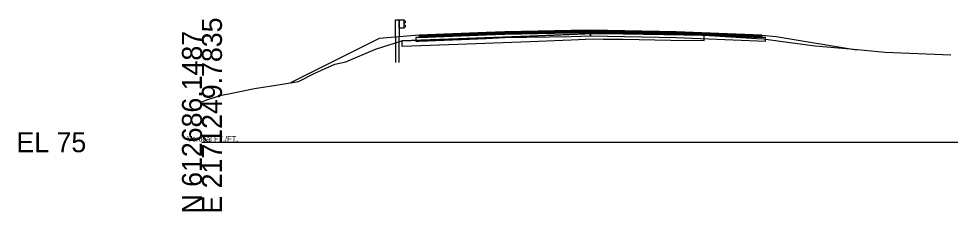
# Model space of a CAD drawing. Extents: x -26 to 1303, y -3010 to 12033.
# Drawn here: x -25.7 to 104.9, y 7490.3 to 7517.3 of the extents above; entities that cross this region are included whole.
import ezdxf

# ---------------------------------------------------------------- set-up
doc = ezdxf.new("R2010")
doc.units = 0
for name, color, linetype in [('RD_GPK_XS_Cell', 7, 'Continuous'), ('RD_PD_Final_TrvlWay', 7, 'Continuous'), ('RD_XS_Base', 7, 'Continuous'), ('RD_XS_ExGround', 7, 'Continuous'), ('RD_XS_ExPaveRet', 7, 'Continuous'), ('RD_XS_GR', 7, 'Continuous'), ('RD_XS_Greenside', 7, 'Continuous'), ('RD_XS_Pave', 7, 'Continuous'), ('RD_XS_PaveOvlay_CP', 7, 'Continuous'), ('RD_XS_TieSlope', 7, 'Continuous'), ('RD_XS_TX_Slope', 7, 'Continuous')]:
    doc.layers.add(name, color=color, linetype=linetype)

msp = doc.modelspace()

# ---------------------------------------------------------------- linework, layer by layer
at = {"layer": 'RD_GPK_XS_Cell'}
msp.add_line((0, 7500), (150, 7500), dxfattribs=at)
at = {"layer": 'RD_PD_Final_TrvlWay'}
msp.add_lwpolyline([(27.63, 7511.16), (27.63, 7514.77), (27.13, 7514.73), (27.13, 7511.16)], dxfattribs=at)
at = {"layer": 'RD_XS_Base'}
for p, q in [((30.35, 7514.67), (29.96, 7514.66)), ((29.96, 7514.66), (29.96, 7514.55)), ((30.46, 7514.68), (30.35, 7514.67)), ((39.81, 7515.05), (30.46, 7514.68)), ((42.46, 7515.16), (39.81, 7515.05)), ((39.81, 7514.55), (42.46, 7514.66)), ((51.76, 7515.34), (42.46, 7515.16)), ((42.46, 7514.66), (51.76, 7514.84)), ((54.46, 7515.4), (51.76, 7515.34)), ((51.76, 7514.84), (54.46, 7514.9)), ((54.46, 7515.52), (54.46, 7515.55)), ((54.46, 7515.55), (54.46, 7515.41)), ((54.46, 7515.4), (54.46, 7515.55)), ((54.46, 7515.55), (54.46, 7515.55)), ((54.46, 7515.55), (54.46, 7515.55)), ((54.46, 7515.55), (54.46, 7514.9)), ((54.46, 7515.4), (54.46, 7515.52)), ((54.46, 7515.41), (54.46, 7514.9)), ((54.46, 7515.28), (54.46, 7515.4)), ((54.46, 7514.9), (54.46, 7515.4)), ((54.46, 7515.4), (54.46, 7515.4)), ((54.46, 7515.4), (54.46, 7515.4)), ((54.46, 7515.4), (54.46, 7515.4)), ((66.46, 7515.16), (54.46, 7515.4)), ((54.46, 7514.9), (54.46, 7515.28)), ((54.46, 7514.9), (54.46, 7514.9)), ((54.46, 7514.9), (54.46, 7514.9)), ((54.46, 7514.9), (66.46, 7514.66)), ((78.46, 7514.68), (66.46, 7515.16)), ((66.46, 7514.66), (78.96, 7514.16)), ((68.46, 7515.08), (68.46, 7515.08)), ((78.96, 7514.66), (78.46, 7514.68)), ((78.46, 7514.68), (78.46, 7514.68)), ((78.96, 7514.16), (78.96, 7514.66)), ((78.96, 7514.66), (78.96, 7514.66)), ((29.96, 7514.55), (29.96, 7514.16)), ((29.96, 7514.16), (30.35, 7514.17)), ((30.35, 7514.17), (30.46, 7514.18)), ((30.46, 7514.18), (39.81, 7514.55)), ((68.46, 7514.58), (68.46, 7514.58))]:
    msp.add_line(p, q, dxfattribs=at)
at = {"layer": 'RD_XS_ExGround'}
msp.add_lwpolyline([(0, 7505.66), (0.68, 7505.93), (2.75, 7506.59), (3.96, 7506.81), (7.37, 7507.54), (10.95, 7508.09), (13.53, 7508.5), (15.82, 7509.7), (18.61, 7510.95), (20.16, 7511.28), (24.32, 7513.04), (28.02, 7514.2), (28.06, 7514.2), (45.95, 7514.89), (54.8, 7515.23), (59.01, 7515.18), (70.36, 7515), (77.76, 7514.56), (78.7, 7514.5), (81.38, 7514.12), (85.94, 7513.5), (90.86, 7513.07), (95.73, 7512.62), (99.22, 7512.48), (104.96, 7512.27)], dxfattribs=at)
at = {"layer": 'RD_XS_ExPaveRet'}
msp.add_lwpolyline([(65.72, 7515.07), (59.01, 7515.18), (56.22, 7515.21), (54.8, 7515.23), (51.76, 7515.12), (45.95, 7514.89), (34.6, 7514.45), (28.06, 7514.2), (28.04, 7514.2), (28.02, 7514.2), (28.02, 7513.79), (28.02, 7513.45), (28.04, 7513.45), (28.06, 7513.45), (34.6, 7513.7), (45.95, 7514.14), (51.76, 7514.37), (54.8, 7514.48), (56.22, 7514.46), (59.01, 7514.43), (65.72, 7514.32), (70.36, 7514.25), (70.36, 7514.62), (70.36, 7515), (65.72, 7515.07)], dxfattribs=at)
msp.add_lwpolyline([(65.72, 7515.07), (59.01, 7515.18), (56.22, 7515.21), (54.8, 7515.23), (51.76, 7515.12), (45.95, 7514.89), (34.6, 7514.45), (28.06, 7514.2), (28.04, 7514.2), (28.02, 7514.2), (28.02, 7513.79), (28.02, 7513.45), (28.04, 7513.45), (28.06, 7513.45), (34.6, 7513.7), (45.95, 7514.14), (51.76, 7514.37), (54.8, 7514.48), (56.22, 7514.46), (59.01, 7514.43), (65.72, 7514.32), (70.36, 7514.25), (70.36, 7514.62), (70.36, 7515), (65.72, 7515.07)], dxfattribs=at)
at = {"layer": 'RD_XS_GR'}
for p, q in [((27.13, 7514.73), (27.13, 7517.16)), ((27.13, 7517.16), (27.38, 7517.16)), ((27.38, 7517.16), (27.63, 7517.16)), ((27.63, 7517.16), (27.63, 7514.77)), ((27.63, 7516), (27.63, 7517.16)), ((27.63, 7517.16), (28.3, 7517.16)), ((28.3, 7516), (27.63, 7516)), ((28.3, 7517.16), (28.3, 7516)), ((28.35, 7517.1), (28.3, 7517.16)), ((28.3, 7517.16), (28.3, 7516.91)), ((28.3, 7516.91), (28.3, 7516)), ((28.3, 7516.58), (28.51, 7516.81)), ((28.35, 7516.52), (28.3, 7516.58)), ((28.3, 7516), (28.51, 7516.22)), ((28.57, 7516.87), (28.35, 7517.1)), ((28.57, 7516.29), (28.35, 7516.52)), ((28.51, 7516.81), (28.57, 7516.87)), ((28.51, 7516.22), (28.57, 7516.29)), ((27.63, 7514.77), (27.13, 7514.73))]:
    msp.add_line(p, q, dxfattribs=at)
at = {"layer": 'RD_XS_Greenside'}
for p, q in [((80.46, 7514.83), (91.72, 7512.96)), ((24.82, 7514.54), (12.41, 7508.34))]:
    msp.add_line(p, q, dxfattribs=at)
at = {"layer": 'RD_XS_Pave'}
for p, q in [((39.81, 7515.37), (30.46, 7514.99)), ((39.81, 7515.21), (30.46, 7514.83)), ((30.46, 7514.83), (39.81, 7515.21)), ((30.46, 7514.68), (39.81, 7515.05)), ((30.46, 7514.99), (30.46, 7514.96)), ((30.46, 7514.96), (30.46, 7514.83)), ((30.46, 7514.83), (30.46, 7514.8)), ((30.46, 7514.8), (30.46, 7514.68)), ((42.46, 7515.47), (39.81, 7515.37)), ((42.46, 7515.31), (39.81, 7515.21)), ((39.81, 7515.21), (42.46, 7515.31)), ((39.81, 7515.05), (42.46, 7515.16)), ((51.76, 7515.66), (42.46, 7515.47)), ((51.76, 7515.5), (42.46, 7515.31)), ((42.46, 7515.31), (51.76, 7515.5)), ((42.46, 7515.16), (51.76, 7515.34)), ((54.46, 7515.71), (51.76, 7515.66)), ((54.46, 7515.55), (51.76, 7515.5)), ((51.76, 7515.5), (54.46, 7515.55)), ((51.76, 7515.34), (54.46, 7515.4)), ((66.46, 7515.47), (54.46, 7515.71)), ((54.46, 7515.71), (54.46, 7515.71)), ((54.46, 7515.71), (54.46, 7515.71)), ((54.46, 7515.52), (54.46, 7515.55)), ((54.46, 7515.55), (54.46, 7515.52)), ((54.46, 7515.4), (54.46, 7515.55)), ((54.46, 7515.55), (54.46, 7515.55)), ((54.46, 7515.55), (54.46, 7515.55)), ((54.46, 7515.55), (54.46, 7515.55)), ((54.46, 7515.55), (54.46, 7515.55)), ((54.46, 7515.55), (66.46, 7515.31)), ((66.46, 7515.31), (54.46, 7515.55)), ((54.46, 7515.55), (54.46, 7515.55)), ((54.46, 7515.55), (54.46, 7515.55)), ((54.46, 7515.55), (54.46, 7515.4)), ((54.46, 7515.4), (54.46, 7515.52)), ((54.46, 7515.52), (54.46, 7515.4)), ((54.46, 7515.4), (54.46, 7515.4)), ((54.46, 7515.4), (54.46, 7515.4)), ((54.46, 7515.4), (66.46, 7515.16)), ((78.46, 7514.99), (66.46, 7515.47)), ((66.46, 7515.31), (78.46, 7514.83)), ((78.46, 7514.83), (66.46, 7515.31)), ((66.46, 7515.16), (78.46, 7514.68)), ((68.46, 7515.39), (68.46, 7515.39)), ((68.46, 7515.23), (68.46, 7515.23)), ((68.46, 7515.23), (68.46, 7515.23)), ((68.46, 7515.08), (68.46, 7515.08)), ((78.46, 7514.83), (78.46, 7514.99)), ((78.46, 7514.99), (78.46, 7514.99)), ((78.46, 7514.68), (78.46, 7514.83)), ((78.46, 7514.83), (78.46, 7514.83))]:
    msp.add_line(p, q, dxfattribs=at)
at = {"layer": 'RD_XS_PaveOvlay_CP'}
for p, q in [((30.46, 7514.99), (42.46, 7515.47)), ((42.46, 7515.47), (54.46, 7515.71)), ((54.46, 7515.71), (66.46, 7515.47)), ((66.46, 7515.47), (78.46, 7514.99))]:
    msp.add_line(p, q, dxfattribs=at)
at = {"layer": 'RD_XS_TieSlope'}
for p, q in [((30.46, 7514.99), (24.82, 7514.54)), ((78.46, 7514.99), (80.46, 7514.83))]:
    msp.add_line(p, q, dxfattribs=at)

# ---------------------------------------------------------------- texts
at = {"layer": 'RD_GPK_XS_Cell'}
for s, p in [('E 2171249.7835', (2.8, 7490)), ('N 612686.1487', (0, 7490))]:
    msp.add_text(s, height=2.8, rotation=90, dxfattribs=at).set_placement(p)
msp.add_text('EL 75', height=2.8, dxfattribs=at).set_placement((-26, 7498.6))
at = {"layer": 'RD_XS_TX_Slope'}
msp.add_text('Vertical FT./FT.', height=0.75, dxfattribs=at).set_placement((-2.06, 7500.1))

doc.saveas('drawing.dxf')
